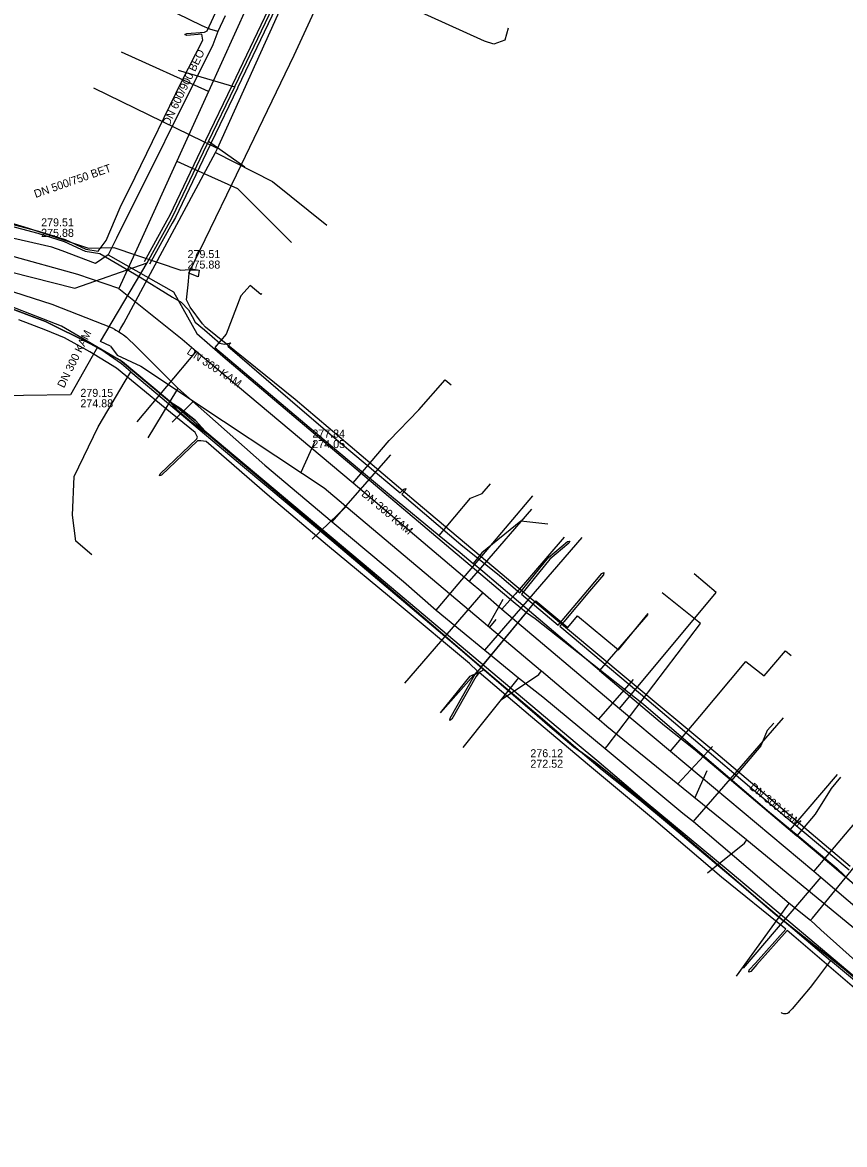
# Model space of a CAD drawing. Extents: x -600309 to -598967, y -1161267 to -1160292.
# Drawn here: x -599743.9 to -599661.8, y -1160516.4 to -1160404.2 of the extents above; entities that cross this region are included whole.
import ezdxf

# ---------------------------------------------------------------- set-up
doc = ezdxf.new("R2010")
doc.units = 0
for name, color, linetype in [('Vrstva 1', 7, 'Continuous'), ('Vrstva 10', 7, 'Continuous'), ('Vrstva 12', 7, 'Continuous'), ('Vrstva 13', 7, 'Continuous'), ('Vrstva 16', 7, 'Continuous'), ('Vrstva 42', 7, 'Continuous'), ('Vrstva 51', 7, 'Continuous'), ('Vrstva 55', 7, 'Continuous'), ('Vrstva 58', 7, 'Continuous'), ('Vrstva 9', 7, 'Continuous')]:
    doc.layers.add(name, color=color, linetype=linetype)

msp = doc.modelspace()

# ---------------------------------------------------------------- linework, layer by layer
at = {"layer": 'Vrstva 1'}
for points in [[(-599714.72, -1160446.12), (-599716.13, -1160449.21)], [(-599697.42, -1160464.55), (-599695.92, -1160461.87)], [(-599676.75, -1160481.75), (-599675.53, -1160478.98)]]:
    msp.add_lwpolyline(points, dxfattribs=at)
at = {"layer": 'Vrstva 10'}
for points in [[(-599731.76, -1160428.11), (-599729.49, -1160424), (-599729.18, -1160423.45), (-599726.12, -1160417.04), (-599725.62, -1160416), (-599723, -1160410.53), (-599722.97, -1160410.45), (-599716.16, -1160396.22)], [(-599715.62, -1160396.48), (-599722.42, -1160410.71), (-599722.46, -1160410.79), (-599725.08, -1160416.25), (-599725.58, -1160417.3), (-599728.65, -1160423.72), (-599728.97, -1160424.29), (-599731.24, -1160428.4)]]:
    msp.add_lwpolyline(points, dxfattribs=at)
at = {"layer": 'Vrstva 12'}
for points in [[(-599725.21, -1160404.89), (-599725.99, -1160404.58), (-599732.36, -1160401.43)], [(-599723.69, -1160403.56), (-599724.41, -1160405.12)], [(-599724.41, -1160405.12), (-599725.21, -1160404.89)], [(-599658.93, -1160501.2), (-599668.64, -1160493.02), (-599673.23, -1160489.16), (-599681.81, -1160482.02), (-599686.55, -1160478.01), (-599688.5, -1160476.35), (-599693.14, -1160472.47), (-599709.18, -1160458.99), (-599726.55, -1160444.37), (-599728.21, -1160442.96), (-599733.96, -1160438.15), (-599740.03, -1160434.6), (-599745.18, -1160432.6), (-599752.07, -1160431.07), (-599763.84, -1160430.5)], [(-599720.03, -1160431.32), (-599720.13, -1160431.43), (-599721.2, -1160430.53), (-599722.12, -1160431.57), (-599723.59, -1160435.38), (-599724.73, -1160436.72), (-599713.15, -1160446.47), (-599710.27, -1160448.9), (-599707.08, -1160451.59), (-599702.32, -1160455.5)], [(-599655.13, -1160504.48), (-599661.8, -1160498.84), (-599668.72, -1160493.36), (-599673.54, -1160489.2), (-599681.91, -1160482.04), (-599686.68, -1160478.19), (-599688.85, -1160476.64), (-599692.51, -1160473.49), (-599710.25, -1160458.2), (-599725.39, -1160445.41), (-599726.67, -1160444.02), (-599728.21, -1160442.77), (-599729.12, -1160442.22), (-599734.18, -1160437.98), (-599737.16, -1160436.36), (-599741.63, -1160434.11), (-599745.81, -1160432.57)], [(-599733.12, -1160439.14), (-599734.04, -1160438.36), (-599736.44, -1160436.7), (-599736.97, -1160437.63), (-599739.16, -1160441.45), (-599743.84, -1160441.5)], [(-599737.01, -1160457.43), (-599738.63, -1160456.09), (-599738.95, -1160453.48), (-599738.77, -1160449.6), (-599736.37, -1160444.65), (-599733.68, -1160440.09), (-599733.12, -1160439.14)], [(-599733.12, -1160439.14), (-599731.46, -1160440.55)], [(-599731.46, -1160440.55), (-599721.77, -1160448.72), (-599713.04, -1160456), (-599698.27, -1160468.49), (-599697.81, -1160468.89)], [(-599743.84, -1160441.5), (-599750.32, -1160441.58), (-599750.32, -1160441.74)], [(-599702.32, -1160455.5), (-599699.17, -1160451.77), (-599698, -1160451.32), (-599697.16, -1160450.33)], [(-599691.43, -1160454.37), (-599694.13, -1160454.09), (-599698.03, -1160457.24), (-599698.9, -1160458.31)], [(-599702.32, -1160455.5), (-599700.22, -1160457.22)], [(-599700.22, -1160457.22), (-599698.9, -1160458.31)], [(-599686.28, -1160468.99), (-599694.8, -1160461.76), (-599697.94, -1160459.1), (-599698.9, -1160458.31)], [(-599681.46, -1160463.42), (-599685.33, -1160467.88), (-599686.28, -1160468.99)], [(-599702.18, -1160473.23), (-599698.83, -1160469.46), (-599697.81, -1160468.89)], [(-599697.81, -1160468.89), (-599691.99, -1160473.84), (-599689.15, -1160476.26), (-599687.5, -1160477.66), (-599686, -1160478.94), (-599684.71, -1160479.97), (-599682.25, -1160481.92), (-599679.29, -1160484.39), (-599676.67, -1160486.58), (-599673.6, -1160489.18), (-599668.74, -1160493.29), (-599663.18, -1160497.99)], [(-599686.28, -1160468.99), (-599679.8, -1160474.49), (-599676.73, -1160476.94), (-599673.09, -1160480.01)], [(-599668.86, -1160474.25), (-599669.51, -1160475.01), (-599670.15, -1160476.54), (-599673.09, -1160480.01)], [(-599673.09, -1160480.01), (-599666.57, -1160485.53)], [(-599662.18, -1160479.65), (-599663.12, -1160480.79), (-599664.72, -1160483.35), (-599666.57, -1160485.53)], [(-599664.2, -1160487.54), (-599665.86, -1160486.13), (-599666.57, -1160485.53)], [(-599653.12, -1160496.96), (-599664.2, -1160487.54)], [(-599663.18, -1160497.99), (-599664.7, -1160500), (-599665.22, -1160500.7), (-599667.04, -1160502.82), (-599667.31, -1160503.13), (-599667.4, -1160503.21), (-599667.5, -1160503.27), (-599667.61, -1160503.31), (-599667.73, -1160503.33), (-599667.85, -1160503.32), (-599667.96, -1160503.29), (-599668.07, -1160503.24), (-599668.14, -1160503.19)], [(-599660.2, -1160500.5), (-599660.79, -1160500), (-599663.18, -1160497.99)]]:
    msp.add_lwpolyline(points, dxfattribs=at)
at = {"layer": 'Vrstva 13'}
for p, q in [((-599724.47, -1160416.83), (-599736.82, -1160410.8)), ((-599734.75, -1160434.9), (-599734.6, -1160434.99)), ((-599734.6, -1160434.99), (-599734.32, -1160435.16)), ((-599734.32, -1160435.16), (-599734.12, -1160434.8)), ((-599734.32, -1160435.16), (-599734.05, -1160435.33)), ((-599734.05, -1160435.33), (-599733.86, -1160435.46))]:
    msp.add_line(p, q, dxfattribs=at)
for points in [[(-599695.41, -1160404.8), (-599695.74, -1160406), (-599696.85, -1160406.39), (-599697.76, -1160406.09), (-599703.43, -1160403.52), (-599713.56, -1160399.07), (-599697.88, -1160357.28), (-599698.25, -1160348.42)], [(-599734.12, -1160434.8), (-599733.82, -1160434.27), (-599724.66, -1160417.24), (-599724.47, -1160416.83), (-599715.34, -1160396.58), (-599701.34, -1160363.49), (-599699.45, -1160358.64), (-599698.77, -1160356.75), (-599698.6, -1160356.49)], [(-599724.41, -1160405.12), (-599724.93, -1160406.46), (-599734.55, -1160425.79), (-599735.38, -1160427.46)], [(-599724.66, -1160417.24), (-599718.97, -1160420.14), (-599713.53, -1160424.48)], [(-599741.02, -1160426.68), (-599753.31, -1160423.9), (-599762.07, -1160423.58)], [(-599739.98, -1160427.06), (-599741.02, -1160426.68)], [(-599735.38, -1160427.46), (-599736.66, -1160428.33), (-599739.98, -1160427.06)], [(-599778.08, -1160429.4), (-599771.46, -1160428.69), (-599766.22, -1160428.38), (-599759.46, -1160428.63), (-599759.26, -1160428.64), (-599752.73, -1160429.42), (-599750.8, -1160429.78), (-599746.73, -1160430.56), (-599741.01, -1160432.4), (-599734.99, -1160434.76), (-599734.75, -1160434.9)], [(-599735.38, -1160427.46), (-599728.87, -1160431.16), (-599726.51, -1160435.31), (-599723.91, -1160437.6), (-599694.91, -1160462.09), (-599693.56, -1160463.21)], [(-599733.86, -1160435.46), (-599733.55, -1160435.67), (-599732.54, -1160436.65), (-599730.9, -1160438.31), (-599728.41, -1160440.77), (-599719.72, -1160448.47), (-599712.99, -1160454.13), (-599705.88, -1160460.11), (-599702.6, -1160462.97), (-599697.75, -1160466.97), (-599694.36, -1160469.72), (-599691.94, -1160471.65), (-599685.7, -1160476.79), (-599677.95, -1160483.25), (-599676.88, -1160484.1), (-599667.32, -1160492.24), (-599665.18, -1160493.95), (-599664.17, -1160494.91), (-599656.93, -1160501.37)], [(-599728.41, -1160440.77), (-599728.56, -1160441.01), (-599731.41, -1160445.74)], [(-599712.99, -1160454.13), (-599712.8, -1160453.91), (-599707.13, -1160447.46)], [(-599702.6, -1160462.97), (-599702.42, -1160462.75), (-599692.95, -1160451.55)], [(-599697.75, -1160466.97), (-599697.55, -1160466.75), (-599688.01, -1160455.72)], [(-599685.7, -1160476.79), (-599685.52, -1160476.55), (-599676.2, -1160464.29), (-599680.01, -1160461.25)], [(-599702.18, -1160473.23), (-599699.19, -1160469.56), (-599698.56, -1160469.26), (-599693.56, -1160463.21)], [(-599693.56, -1160463.21), (-599692.71, -1160463.82)], [(-599692.71, -1160463.82), (-599681.88, -1160472.35)], [(-599694.36, -1160469.72), (-599694.53, -1160469.94), (-599699.93, -1160476.69)], [(-599681.88, -1160472.35), (-599669.48, -1160482.99)], [(-599676.88, -1160484.1), (-599676.71, -1160483.9), (-599667.89, -1160473.72)], [(-599667.19, -1160484.9), (-599662.48, -1160479.4)], [(-599669.48, -1160482.99), (-599667.19, -1160484.9)], [(-599665.18, -1160493.95), (-599665.01, -1160493.75), (-599656.24, -1160483.02)], [(-599667.19, -1160484.9), (-599666.42, -1160485.54)], [(-599666.42, -1160485.54), (-599662.56, -1160488.77)], [(-599662.56, -1160488.77), (-599659.67, -1160491.51)], [(-599667.32, -1160492.24), (-599667.48, -1160492.46), (-599672.62, -1160499.55)]]:
    msp.add_lwpolyline(points, dxfattribs=at)
at = {"layer": 'Vrstva 16'}
for points in [[(-599700.73, -1160352.25), (-599701.08, -1160352.64), (-599701.14, -1160352.84), (-599701.22, -1160353.13), (-599701.35, -1160353.58), (-599704.04, -1160360.84), (-599706.76, -1160367.8), (-599713.2, -1160384.35), (-599718.85, -1160396.78), (-599725.37, -1160411.13), (-599728.52, -1160418.09), (-599732.15, -1160426.08), (-599733.07, -1160428.11)], [(-599725.37, -1160411.13), (-599734.06, -1160407.19)], [(-599728.52, -1160418.09), (-599726.7, -1160418.92), (-599722.47, -1160420.84), (-599717.07, -1160426.22)], [(-599734.31, -1160430.83), (-599738.43, -1160429.42), (-599752.37, -1160425.55), (-599755.57, -1160424.66), (-599762.71, -1160424.23), (-599766.14, -1160424.24), (-599766.39, -1160424.25), (-599766.75, -1160424.26)], [(-599733.07, -1160428.11), (-599734.31, -1160430.83), (-599728, -1160435.89), (-599726.6, -1160437.08), (-599710.9, -1160450.25), (-599699.29, -1160460.06), (-599697.95, -1160461.22), (-599696.03, -1160462.88), (-599684.27, -1160472.81), (-599679.17, -1160477.08), (-599664.87, -1160489.05), (-599664.16, -1160489.65), (-599652.99, -1160499.17), (-599646.98, -1160504.25), (-599643.66, -1160507.11), (-599638.65, -1160514.2), (-599636.07, -1160517.84), (-599633.92, -1160520.88), (-599631.34, -1160524.38), (-599627.75, -1160531.53), (-599621.48, -1160543.79), (-599618.51, -1160552.05), (-599617.12, -1160554.55)], [(-599726.6, -1160437.08), (-599732.53, -1160444.15)], [(-599710.9, -1160450.25), (-599707.31, -1160446), (-599704.34, -1160442.96), (-599701.71, -1160439.94), (-599701.1, -1160440.46)], [(-599693.09, -1160452.89), (-599697.98, -1160458.55), (-599699.29, -1160460.06)], [(-599689.8, -1160455.66), (-599694.72, -1160461.37), (-599696.03, -1160462.88)], [(-599684.27, -1160472.81), (-599678.75, -1160466.18), (-599674.61, -1160461.2), (-599676.83, -1160459.34)], [(-599697.95, -1160461.22), (-599705.77, -1160470.28)], [(-599679.17, -1160477.08), (-599676.25, -1160473.6), (-599671.65, -1160468.09), (-599669.81, -1160469.54), (-599667.69, -1160467.02), (-599667.12, -1160467.51)], [(-599658.95, -1160482.1), (-599663.57, -1160487.53), (-599664.87, -1160489.05)], [(-599664.16, -1160489.65), (-599671.91, -1160498.75)]]:
    msp.add_lwpolyline(points, dxfattribs=at)
at = {"layer": 'Vrstva 42'}
for points in [[(-599762.96, -1160421.89), (-599762.95, -1160422.14), (-599762.26, -1160422.48), (-599758.07, -1160422.46), (-599752.35, -1160422.99), (-599748.97, -1160423.46), (-599745.64, -1160424.22), (-599742.34, -1160425.1), (-599739.69, -1160425.94), (-599737.63, -1160426.88), (-599736.39, -1160427.08), (-599735.58, -1160426.02), (-599734.2, -1160422.72), (-599732.7, -1160419.7), (-599728.05, -1160410.15), (-599725.91, -1160406.01), (-599726.02, -1160405.41), (-599727.51, -1160405.53), (-599727.72, -1160405.45), (-599727.53, -1160405.33), (-599725.76, -1160405.19), (-599725.48, -1160405.06), (-599724.01, -1160401.88)], [(-599745.68, -1160424.42), (-599742.4, -1160425.3), (-599739.77, -1160426.12), (-599737.69, -1160427.08), (-599736.22, -1160427.31), (-599732.19, -1160429.68), (-599728.94, -1160431.68), (-599728.08, -1160432.2), (-599727.34, -1160432.95), (-599726.98, -1160433.63), (-599726.69, -1160434.18), (-599725.77, -1160434.96), (-599724.22, -1160436.27), (-599723.78, -1160436.38), (-599723.14, -1160436.24), (-599723.44, -1160436.58), (-599717.2, -1160441.94), (-599713.21, -1160445.39), (-599706.21, -1160451.25), (-599705.85, -1160450.88), (-599705.64, -1160450.81), (-599705.71, -1160451.02), (-599706.05, -1160451.37), (-599700.13, -1160456.4), (-599696.26, -1160459.52), (-599694.25, -1160461.24), (-599691.37, -1160457.72), (-599689.48, -1160456.11), (-599689.26, -1160456.06), (-599689.35, -1160456.27), (-599691.23, -1160457.86), (-599694.09, -1160461.37), (-599690.4, -1160464.46), (-599690.01, -1160464.01), (-599687.43, -1160460.96), (-599686.05, -1160459.31), (-599685.84, -1160459.22), (-599685.89, -1160459.44), (-599687.27, -1160461.08), (-599689.85, -1160464.15), (-599690.24, -1160464.58), (-599687.99, -1160466.47), (-599681.56, -1160471.88), (-599676.21, -1160476.4), (-599671.04, -1160480.79), (-599665.84, -1160485.17), (-599661.32, -1160488.93)], [(-599660.57, -1160500.94), (-599666.86, -1160495.56), (-599667.51, -1160494.98), (-599670.56, -1160498.38), (-599671.16, -1160499.07), (-599671.37, -1160499.15), (-599671.31, -1160498.93), (-599670.7, -1160498.24), (-599667.66, -1160494.85), (-599674.1, -1160489.66), (-599680.88, -1160483.86), (-599687.29, -1160478.52), (-599693.19, -1160473.57), (-599698.32, -1160469.21), (-599698.65, -1160469.65), (-599701.04, -1160473.87), (-599701.23, -1160473.99), (-599701.22, -1160473.77), (-599698.81, -1160469.55), (-599698.47, -1160469.08), (-599699.28, -1160468.31), (-599706.3, -1160462.44), (-599713.47, -1160456.5), (-599719.5, -1160451.41), (-599725.59, -1160446.11), (-599726.11, -1160446.04), (-599726.45, -1160446.05), (-599730.05, -1160449.48), (-599730.26, -1160449.55), (-599730.18, -1160449.34), (-599726.53, -1160445.84), (-599726.47, -1160445.68), (-599726.69, -1160445.2), (-599729.68, -1160442.77), (-599734.56, -1160438.8), (-599737.23, -1160437.15), (-599739.74, -1160435.76), (-599741.6, -1160435), (-599744.32, -1160433.95)]]:
    msp.add_lwpolyline(points, dxfattribs=at)
at = {"layer": 'Vrstva 51'}
for points in [[(-599698.11, -1160468.67), (-599710.25, -1160458.2), (-599725.39, -1160445.41), (-599727.08, -1160444.19), (-599728.53, -1160442.95), (-599729.12, -1160442.22), (-599734.18, -1160437.98), (-599737.16, -1160436.36), (-599741.63, -1160434.11), (-599745.81, -1160432.57), (-599753.68, -1160431), (-599761.4, -1160430.55), (-599763.62, -1160430.8), (-599764.26, -1160430.8), (-599764.9, -1160430.53), (-599766.85, -1160422.64), (-599767.07, -1160422.41)], [(-599729.12, -1160442.22), (-599728.21, -1160442.77), (-599726.67, -1160444.02), (-599725.39, -1160445.41)], [(-599698.11, -1160468.67), (-599693.32, -1160462.87), (-599692.63, -1160462.03), (-599689.45, -1160464.71), (-599688.49, -1160463.54), (-599684.38, -1160466.92), (-599681.42, -1160463.32)], [(-599655.13, -1160504.48), (-599661.8, -1160498.84), (-599668.72, -1160493.36), (-599673.54, -1160489.2), (-599681.91, -1160482.04), (-599686.68, -1160478.19), (-599688.85, -1160476.64), (-599692.51, -1160473.49), (-599698.11, -1160468.67)]]:
    msp.add_lwpolyline(points, dxfattribs=at)
at = {"layer": 'Vrstva 55'}
for points in [[(-599726.3, -1160428.99), (-599726.39, -1160429.65), (-599727.31, -1160429.28), (-599722.98, -1160420.35), (-599716.8, -1160407.5), (-599710.99, -1160394.9), (-599710.16, -1160393.19), (-599706.1, -1160382.98), (-599702.22, -1160373.05)], [(-599786.68, -1160401.17), (-599787.11, -1160401.27), (-599788.16, -1160401.71), (-599787.07, -1160405.38), (-599786.21, -1160409), (-599784.86, -1160415.7), (-599783.7, -1160421.17), (-599772.62, -1160419.27), (-599771.37, -1160420.9), (-599769.26, -1160422.96), (-599767.04, -1160423.35), (-599762.65, -1160422.86), (-599753.01, -1160422.6), (-599747.43, -1160423.56), (-599743.33, -1160424.78), (-599737.36, -1160426.79), (-599734.82, -1160426.73), (-599728.11, -1160428.98), (-599726.82, -1160428.88), (-599726.3, -1160428.99)], [(-599661.23, -1160488.59), (-599674.65, -1160477.22), (-599683.63, -1160469.78), (-599694.75, -1160460.47), (-599704.6, -1160452.17), (-599716.7, -1160441.93), (-599725.66, -1160434.68), (-599725.95, -1160434.36), (-599727.18, -1160432.7), (-599727.54, -1160431.95), (-599727.39, -1160430.46), (-599727.28, -1160429.33), (-599727.18, -1160428.94), (-599726.3, -1160428.99)]]:
    msp.add_lwpolyline(points, dxfattribs=at)
at = {"layer": 'Vrstva 58'}
for points in [[(-599745.81, -1160432.57), (-599741.63, -1160434.11), (-599737.16, -1160436.36), (-599734.18, -1160437.98), (-599729.12, -1160442.22), (-599728.53, -1160442.95), (-599727.08, -1160444.19), (-599725.39, -1160445.41), (-599710.25, -1160458.2), (-599692.51, -1160473.49), (-599691.23, -1160474.59), (-599688.85, -1160476.64), (-599687.32, -1160477.73), (-599686.68, -1160478.19), (-599681.91, -1160482.04), (-599673.54, -1160489.2), (-599668.72, -1160493.36), (-599661.8, -1160498.84)], [(-599661.8, -1160498.84), (-599655.13, -1160504.48)]]:
    msp.add_lwpolyline(points, dxfattribs=at)
at = {"layer": 'Vrstva 9'}
for p, q in [((-599728.39, -1160409.01), (-599722.73, -1160410.66)), ((-599721.71, -1160418.71), (-599725.35, -1160416.12)), ((-599738.73, -1160430.78), (-599731.5, -1160428.25)), ((-599728.98, -1160444.18), (-599726.85, -1160442.08)), ((-599714.98, -1160455.89), (-599711.6, -1160452.6)), ((-599696.63, -1160463.9), (-599697.27, -1160464.66)), ((-599682.93, -1160469.89), (-599686.37, -1160473.87)), ((-599674.99, -1160476.59), (-599678.44, -1160480.34))]:
    msp.add_line(p, q, dxfattribs=at)
for points in [[(-599731.5, -1160428.25), (-599729.23, -1160424.15), (-599728.92, -1160423.58), (-599725.85, -1160417.17), (-599725.35, -1160416.12), (-599722.73, -1160410.66), (-599722.7, -1160410.58), (-599715.89, -1160396.35)], [(-599758.96, -1160425.7), (-599755.36, -1160426.59), (-599754.96, -1160426.7), (-599749.37, -1160428.1), (-599738.73, -1160430.78)], [(-599735.16, -1160436.58), (-599736.15, -1160436.13), (-599731.5, -1160428.25)], [(-599735.16, -1160436.58), (-599734.48, -1160437.48), (-599732.11, -1160438.58), (-599726.85, -1160442.08), (-599726.51, -1160442.31), (-599715.96, -1160449.32), (-599713.81, -1160450.75)], [(-599713.81, -1160450.75), (-599711.86, -1160452.38), (-599711.6, -1160452.6), (-599697.27, -1160464.66), (-599692.17, -1160468.96), (-599692.06, -1160469.05), (-599686.37, -1160473.87), (-599686.33, -1160473.9), (-599685.55, -1160474.55)], [(-599696.07, -1160471.89), (-599692.33, -1160469.39), (-599692.06, -1160469.05)], [(-599685.55, -1160474.55), (-599678.45, -1160480.33), (-599678.44, -1160480.34), (-599676.68, -1160481.77), (-599671.6, -1160485.89), (-599671.55, -1160485.93), (-599658.06, -1160497.02), (-599657.99, -1160497.08), (-599657.54, -1160497.44), (-599656.83, -1160498)], [(-599675.48, -1160489.22), (-599671.78, -1160486.27), (-599671.55, -1160485.93)]]:
    msp.add_lwpolyline(points, dxfattribs=at)

# ---------------------------------------------------------------- texts
at = {"layer": 'Vrstva 12'}
for s, rotation, p in [('DN 600/900 BEO', 64.4578, (-599729.28, -1160414.63)), ('DN 500/750 BET', 19.2678, (-599742.63, -1160421.78)), ('DN 300 KAM', 63.7129, (-599739.8, -1160440.83)), ('DN 300 KAM', 326.4141, (-599727.59, -1160437.3)), ('DN 300 KAM', 319.9396, (-599710.14, -1160451.47)), ('DN 300 KAM', 320.9137, (-599671.36, -1160480.78))]:
    msp.add_text(s, height=0.8, rotation=rotation, dxfattribs=at).set_placement(p)
for s, p in [('279.51', (-599742.08, -1160424.61)), ('275.88', (-599742.08, -1160425.66)), ('279.51', (-599727.45, -1160427.78)), ('275.88', (-599727.45, -1160428.83)), ('279.15', (-599738.16, -1160441.65)), ('274.88', (-599738.16, -1160442.7)), ('277.84', (-599714.98, -1160445.72)), ('274.05', (-599714.98, -1160446.77)), ('276.12', (-599693.19, -1160477.67)), ('272.52', (-599693.19, -1160478.72))]:
    msp.add_text(s, height=0.8, dxfattribs=at).set_placement(p)

doc.saveas('drawing.dxf')
